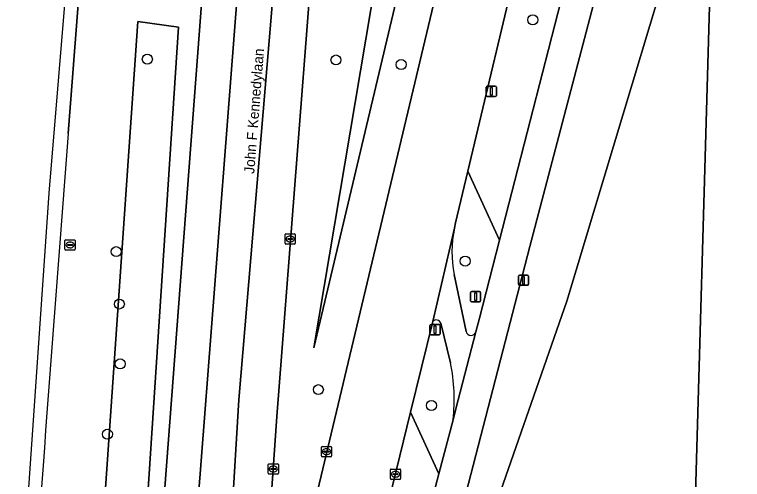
# Model space of a CAD drawing. Extents: x 161848 to 162726, y 385382 to 386521.
# Drawn here: x 161912.2 to 161983.4, y 386347 to 386392.4 of the extents above; entities that cross this region are included whole.
import ezdxf

# ---------------------------------------------------------------- set-up
doc = ezdxf.new("R2010")
doc.units = 0
for name, color, linetype in [('IMGEO_Berm_groen', 7, 'Continuous'), ('IMGEO_Boom', 7, 'Continuous'), ('IMGEO_Fietspad_gesloten', 7, 'Continuous'), ('IMGEO_Fietspad_open', 7, 'Continuous'), ('IMGEO_Groenvoorziening', 7, 'Continuous'), ('IMGEO_Kolk', 7, 'Continuous'), ('IMGEO_Lichtmast', 7, 'Continuous'), ('IMGEO_Openbare_ruimte_label', 7, 'Continuous'), ('IMGEO_Rijbaan_regionaal_gesloten', 7, 'Continuous'), ('IMGEO_Rioolput', 7, 'Continuous'), ('IMGEO_Verkeersbordpaal', 7, 'Continuous')]:
    doc.layers.add(name, color=color, linetype=linetype)

msp = doc.modelspace()

# ---------------------------------------------------------------- linework, layer by layer
at = {"layer": 'IMGEO_Berm_groen'}
for points in [[(161920.34, 386250), (161925.319, 386324.819), (161925.539, 386328.126), (161930.301, 386390.879), (161930.964, 386399.61), (161938.201, 386489.33)], [(161925.54, 386481.846), (161920.561, 386420.826), (161917.469, 386380.791)], [(161936.869, 386324.951), (161954.689, 386399.739), (161971.905, 386472.535), (161971.093, 386473.223), (161966.688, 386479.665), (161966.984, 386476.542), (161967.062, 386473.406)], [(161960.746, 386474.143), (161941.467, 386359.87), (161949.515, 386393.769), (161966.252, 386465.949)], [(161966.252, 386465.949), (161949.515, 386393.769), (161941.467, 386359.87), (161960.746, 386474.143)], [(161946.516, 386462.814), (161941.332, 386397.609), (161937.874, 386353.145), (161935.918, 386325.144)], [(161959.624, 386370.394), (161956.546, 386377.133), (161955.342, 386372.06), (161955.222, 386371.543)], [(161957.324, 386361.432), (161957.666, 386362.768), (161959.624, 386370.394)], [(161955.19, 386367.025), (161956.356, 386361.463)], [(161953.101, 386362.424), (161953.069, 386362.288), (161950.938, 386353.566), (161953.692, 386347.538), (161955.085, 386352.835)], [(161954.831, 386358.379), (161953.898, 386362.266)]]:
    msp.add_lwpolyline(points, dxfattribs=at)
for points in [[(161983.512, 386461.754), (161984.423, 386465.258), (161976.663, 386461.982), (161974.573, 386453.141), (161961.777, 386399.176), (161956.546, 386377.133), (161959.624, 386370.394), (161966.822, 386398.422)], [(161980.695, 386412.574), (161973.968, 386413.035), (161962.593, 386369.764), (161950.358, 386322.44), (161951.544, 386322.36), (161966.223, 386364.407)], [(161928.25, 386391.179), (161924.285, 386391.759), (161919.681, 386325.467), (161914.439, 386250), (161914.26, 386247.363), (161918.053, 386244.897), (161919.316, 386255.323)], [(161919.316, 386255.323), (161918.053, 386244.897), (161914.26, 386247.363), (161914.439, 386250), (161919.681, 386325.467), (161924.285, 386391.759), (161928.25, 386391.179)], [(161938.498, 386250), (161941.836, 386298.677), (161942.751, 386304.927), (161944.157, 386311.286), (161947.148, 386322.657), (161953.692, 386347.538), (161950.938, 386353.566), (161947.451, 386339.292), (161943.653, 386322.891), (161941.696, 386314.438), (161937.745, 386292.792), (161934.688, 386274.019), (161932.632, 386258.596), (161931.736, 386250), (161930.107, 386235.048), (161925.076, 386163.385), (161922.181, 386122.137), (161921.849, 386115.652), (161921.823, 386115.3), (161929.379, 386114.068), (161930.87, 386136.29), (161932.651, 386162.845)]]:
    msp.add_lwpolyline(points, close=True, dxfattribs=at)
for centre, radius, start, end in [((168812.064, 385843.706), 6915.483, 175.5456892, 175.9993018), ((161966.434, 386369.204), 11.453, 168.21807, 190.97032), ((161953.455, 386362.119), 0.467, 18.34347, 139.23028), ((161956.844, 386361.572), 0.5, 192.55535, 343.77613), ((161938.866, 386354.87), 16.346, 352.84936, 12.39702)]:
    msp.add_arc(centre, radius, start, end, dxfattribs=at)
at = {"layer": 'IMGEO_Boom'}
for centre in [(161962.878, 386391.909), (161925.208, 386388.065), (161943.644, 386387.988), (161950.018, 386387.536), (161922.166, 386369.257), (161956.273, 386368.335), (161922.473, 386364.14), (161922.551, 386358.286), (161941.926, 386355.773), (161952.977, 386354.224), (161921.308, 386351.416)]:
    msp.add_circle(centre, 0.489, dxfattribs=at)
at = {"layer": 'IMGEO_Fietspad_gesloten'}
msp.add_lwpolyline([(161996.625, 386484.359), (161989.548, 386484.976), (161988.198, 386479.98), (161986.853, 386474.659), (161984.423, 386465.258), (161983.512, 386461.754), (161966.822, 386398.422), (161959.624, 386370.394), (161957.666, 386362.768), (161957.324, 386361.432), (161955.363, 386353.903), (161955.085, 386352.835), (161953.692, 386347.538), (161947.148, 386322.657), (161950.358, 386322.44), (161962.593, 386369.764), (161973.968, 386413.035)], dxfattribs=at)
at = {"layer": 'IMGEO_Fietspad_open'}
for points in [[(161955.222, 386371.543), (161953.101, 386362.424)], [(161956.356, 386361.463), (161955.19, 386367.025)], [(161953.898, 386362.266), (161954.831, 386358.379)], [(161955.085, 386352.835), (161955.363, 386353.903), (161957.324, 386361.432)]]:
    msp.add_lwpolyline(points, dxfattribs=at)
for centre, radius, start, end in [((161966.434, 386369.204), 11.453, 168.21807, 190.97032), ((161953.455, 386362.119), 0.467, 18.34347, 139.23028), ((161956.844, 386361.572), 0.5, 192.55535, 343.77613), ((161938.866, 386354.87), 16.346, 352.84936, 12.39702)]:
    msp.add_arc(centre, radius, start, end, dxfattribs=at)
at = {"layer": 'IMGEO_Groenvoorziening'}
msp.add_lwpolyline([(161993.084, 386427.124), (161994.181, 386427.051), (162000, 386426.662), (162007.758, 386426.144), (162014.56, 386425.727), (162014.963, 386431.595), (162011.405, 386431.844), (161994.386, 386432.611), (161986.765, 386432.778), (161980.695, 386412.574), (161978.079, 386320.579), (161977.478, 386299.438), (161974.923, 386275.344), (161974.364, 386269.813), (162000, 386267.999), (162004.143, 386267.706), (162005.062, 386280.913), (162005.226, 386283.541), (162000, 386283.947), (161983.468, 386285.233), (161983.954, 386291.878), (161985.856, 386320.057)], close=True, dxfattribs=at)
msp.add_lwpolyline([(161946.326, 386271.797), (161974.364, 386269.813), (161974.923, 386275.344), (161960.574, 386276.878), (161961.96, 386300.375), (161977.478, 386299.438), (161978.079, 386320.579), (161980.695, 386412.574), (161966.223, 386364.407), (161951.544, 386322.36), (161946.894, 386309.041), (161945.57, 386302.912), (161944.733, 386294.642), (161943.849, 386280.918), (161943.438, 386274.265), (161943.881, 386273.531)], dxfattribs=at)
at = {"layer": 'IMGEO_Kolk'}
for p, q in [((161938.744, 386370.999), (161939.596, 386370.999)), ((161938.669, 386370.073), (161938.669, 386370.925)), ((161938.928, 386370.493), (161938.928, 386370.505)), ((161939.366, 386370.456), (161938.968, 386370.456)), ((161938.971, 386370.542), (161939.369, 386370.542)), ((161939.157, 386370.779), (161939.182, 386370.779)), ((161939.412, 386370.505), (161939.412, 386370.493)), ((161939.67, 386370.925), (161939.67, 386370.073)), ((161939.596, 386369.999), (161938.744, 386369.999)), ((161939.18, 386370.219), (161939.155, 386370.219)), ((161942.216, 386349.29), (161942.216, 386350.142)), ((161942.291, 386350.216), (161943.143, 386350.216)), ((161942.475, 386349.71), (161942.475, 386349.722)), ((161942.913, 386349.673), (161942.515, 386349.673)), ((161942.518, 386349.759), (161942.916, 386349.759)), ((161942.704, 386349.996), (161942.729, 386349.996)), ((161942.959, 386349.722), (161942.959, 386349.71)), ((161943.217, 386350.142), (161943.217, 386349.29)), ((161943.143, 386349.216), (161942.291, 386349.216)), ((161942.727, 386349.436), (161942.702, 386349.436)), ((161937.015, 386347.596), (161937.015, 386348.448)), ((161937.09, 386348.522), (161937.942, 386348.522)), ((161937.503, 386348.302), (161937.528, 386348.302)), ((161938.016, 386348.448), (161938.016, 386347.596)), ((161937.942, 386347.522), (161937.09, 386347.522)), ((161937.274, 386348.016), (161937.274, 386348.028)), ((161937.712, 386347.979), (161937.314, 386347.979)), ((161937.317, 386348.065), (161937.715, 386348.065)), ((161937.526, 386347.742), (161937.501, 386347.742)), ((161937.758, 386348.028), (161937.758, 386348.016)), ((161948.963, 386347.083), (161948.963, 386347.935)), ((161949.038, 386348.009), (161949.89, 386348.009)), ((161949.222, 386347.503), (161949.222, 386347.515)), ((161949.265, 386347.552), (161949.663, 386347.552)), ((161949.451, 386347.789), (161949.476, 386347.789)), ((161949.706, 386347.515), (161949.706, 386347.503)), ((161949.964, 386347.935), (161949.964, 386347.083)), ((161949.89, 386347.009), (161949.038, 386347.009)), ((161949.66, 386347.466), (161949.262, 386347.466)), ((161949.474, 386347.229), (161949.449, 386347.229))]:
    msp.add_line(p, q, dxfattribs=at)
for points in [[(161938.744, 386370.999), (161939.596, 386370.999)], [(161938.669, 386370.073), (161938.669, 386370.925)], [(161939.67, 386370.925), (161939.67, 386370.073)], [(161939.596, 386369.999), (161938.744, 386369.999)], [(161942.216, 386349.29), (161942.216, 386350.142)], [(161942.291, 386350.216), (161943.143, 386350.216)], [(161943.217, 386350.142), (161943.217, 386349.29)], [(161943.143, 386349.216), (161942.291, 386349.216)], [(161937.015, 386347.596), (161937.015, 386348.448)], [(161937.09, 386348.522), (161937.942, 386348.522)], [(161938.016, 386348.448), (161938.016, 386347.596)], [(161937.942, 386347.522), (161937.09, 386347.522)], [(161948.963, 386347.083), (161948.963, 386347.935)], [(161949.038, 386348.009), (161949.89, 386348.009)], [(161949.964, 386347.935), (161949.964, 386347.083)], [(161949.89, 386347.009), (161949.038, 386347.009)]]:
    msp.add_lwpolyline(points, dxfattribs=at)
for centre, radius, start, end in [((161938.746, 386370.923), 0.0765, 91.55205, 178.44795), ((161938.746, 386370.923), 0.0765, 91.55205, 178.44795), ((161939.594, 386370.923), 0.0765, 1.55205, 88.44795), ((161939.594, 386370.923), 0.0765, 1.55205, 88.44795), ((161938.968, 386370.502), 0.0403, 85.87752, 175.75265), ((161938.965, 386370.492), 0.0366, 178.93798, 274.71019), ((161939.369, 386370.499), 0.043, 264.86636, 352.45326), ((161939.373, 386370.504), 0.0386, 1.73085, 96.63898), ((161938.746, 386370.075), 0.0765, 181.55205, 268.44795), ((161938.746, 386370.075), 0.0765, 181.55205, 268.44795), ((161939.594, 386370.075), 0.0765, 271.55205, 358.44795), ((161939.594, 386370.075), 0.0765, 271.55205, 358.44795), ((161942.293, 386350.14), 0.0765, 91.55205, 178.44795), ((161942.293, 386350.14), 0.0765, 91.55205, 178.44795), ((161942.515, 386349.719), 0.0403, 85.87752, 175.75265), ((161942.512, 386349.709), 0.0366, 178.93798, 274.71019), ((161942.916, 386349.716), 0.043, 264.86636, 352.45326), ((161942.92, 386349.721), 0.0386, 1.73085, 96.63898), ((161943.141, 386350.14), 0.0765, 1.55205, 88.44795), ((161943.141, 386350.14), 0.0765, 1.55205, 88.44795), ((161942.293, 386349.292), 0.0765, 181.55205, 268.44795), ((161942.293, 386349.292), 0.0765, 181.55205, 268.44795), ((161943.141, 386349.292), 0.0765, 271.55205, 358.44795), ((161943.141, 386349.292), 0.0765, 271.55205, 358.44795), ((161937.092, 386348.446), 0.0765, 91.55205, 178.44795), ((161937.092, 386348.446), 0.0765, 91.55205, 178.44795), ((161937.94, 386348.446), 0.0765, 1.55205, 88.44795), ((161937.94, 386348.446), 0.0765, 1.55205, 88.44795), ((161937.092, 386347.598), 0.0765, 181.55205, 268.44795), ((161937.092, 386347.598), 0.0765, 181.55205, 268.44795), ((161937.314, 386348.025), 0.0403, 85.87752, 175.75265), ((161937.311, 386348.015), 0.0366, 178.93798, 274.71019), ((161937.715, 386348.022), 0.043, 264.86636, 352.45326), ((161937.719, 386348.027), 0.0386, 1.73085, 96.63898), ((161937.94, 386347.598), 0.0765, 271.55205, 358.44795), ((161937.94, 386347.598), 0.0765, 271.55205, 358.44795), ((161949.04, 386347.933), 0.0765, 91.55205, 178.44795), ((161949.04, 386347.933), 0.0765, 91.55205, 178.44795), ((161949.262, 386347.512), 0.0403, 85.87752, 175.75265), ((161949.259, 386347.502), 0.0366, 178.93798, 274.71019), ((161949.663, 386347.509), 0.043, 264.86636, 352.45326), ((161949.667, 386347.514), 0.0386, 1.73085, 96.63898), ((161949.888, 386347.933), 0.0765, 1.55205, 88.44795), ((161949.888, 386347.933), 0.0765, 1.55205, 88.44795), ((161949.04, 386347.085), 0.0765, 181.55205, 268.44795), ((161949.04, 386347.085), 0.0765, 181.55205, 268.44795), ((161949.888, 386347.085), 0.0765, 271.55205, 358.44795), ((161949.888, 386347.085), 0.0765, 271.55205, 358.44795)]:
    msp.add_arc(centre, radius, start, end, dxfattribs=at)
for centre, major_axis, ratio, start_param, end_param in [((161939.156, 386370.499), (-0.387, 0.002), 0.722429, 4.712389, 7.853982), ((161939.181, 386370.499), (-0.39, 0.002), 0.717154, 1.570796, 4.712389), ((161942.703, 386349.716), (-0.387, 0.002), 0.722429, 4.712389, 7.853982), ((161942.728, 386349.716), (-0.39, 0.002), 0.717154, 1.570796, 4.712389), ((161937.502, 386348.022), (-0.387, 0.002), 0.722429, 4.712389, 7.853982), ((161937.527, 386348.022), (-0.39, 0.002), 0.717154, 1.570796, 4.712389), ((161949.45, 386347.509), (-0.387, 0.002), 0.722429, 4.712389, 7.853982), ((161949.475, 386347.509), (-0.39, 0.002), 0.717154, 1.570796, 4.712389)]:
    msp.add_ellipse(centre, major_axis=major_axis, ratio=ratio, start_param=start_param, end_param=end_param, dxfattribs=at)
at = {"layer": 'IMGEO_Lichtmast'}
for p, q in [((161958.331, 386384.526), (161958.331, 386385.326)), ((161958.331, 386385.326), (161958.331, 386384.526)), ((161958.431, 386385.426), (161959.221, 386385.426)), ((161959.221, 386385.426), (161958.431, 386385.426)), ((161959.321, 386385.326), (161959.321, 386384.526)), ((161959.321, 386384.526), (161959.321, 386385.326)), ((161959.221, 386384.426), (161958.431, 386384.426)), ((161958.431, 386384.426), (161959.221, 386384.426)), ((161952.827, 386361.229), (161952.827, 386362.029)), ((161952.827, 386362.029), (161952.827, 386361.229)), ((161952.927, 386362.129), (161953.717, 386362.129)), ((161953.717, 386362.129), (161952.927, 386362.129)), ((161953.817, 386362.029), (161953.817, 386361.229)), ((161953.817, 386361.229), (161953.817, 386362.029)), ((161953.717, 386361.129), (161952.927, 386361.129)), ((161952.927, 386361.129), (161953.717, 386361.129))]:
    msp.add_line(p, q, dxfattribs=at)
for points in [[(161958.751, 386385.301), (161958.901, 386385.301), (161958.901, 386384.551), (161958.751, 386384.551), (161958.751, 386385.301)], [(161953.247, 386362.004), (161953.397, 386362.004), (161953.397, 386361.254), (161953.247, 386361.254), (161953.247, 386362.004)]]:
    msp.add_lwpolyline(points, dxfattribs=at)
for centre, start, end in [((161958.431, 386385.326), 90, 180), ((161958.431, 386385.326), 90, 180), ((161959.221, 386385.326), 0, 90), ((161959.221, 386385.326), 360, 90), ((161958.431, 386384.526), 180, 270), ((161958.431, 386384.526), 180, 270), ((161959.221, 386384.526), 270, 0), ((161959.221, 386384.526), 270, 0), ((161952.927, 386362.029), 90, 180), ((161952.927, 386362.029), 90, 180), ((161953.717, 386362.029), 0, 90), ((161953.717, 386362.029), 360, 90), ((161952.927, 386361.229), 180, 270), ((161952.927, 386361.229), 180, 270), ((161953.717, 386361.229), 270, 0), ((161953.717, 386361.229), 270, 0)]:
    msp.add_arc(centre, 0.1, start, end, dxfattribs=at)
at = {"layer": 'IMGEO_Rijbaan_regionaal_gesloten'}
msp.add_lwpolyline([(161944.337, 386520.001), (161941.413, 386486.629), (161936.56, 386427.406), (161928.569, 386324.445), (161932.354, 386324.01), (161932.362, 386325.118), (161934.136, 386354.79), (161937.325, 386392.178), (161939.549, 386419.761), (161945.035, 386487.809), (161947.865, 386519.882)], close=True, dxfattribs=at)
for points in [[(161947.865, 386519.882), (161945.035, 386487.809), (161939.549, 386419.761), (161937.325, 386392.178), (161934.136, 386354.79), (161932.362, 386325.118), (161932.354, 386324.01), (161930.069, 386290.081), (161932.477, 386304.434), (161935.085, 386316.377), (161936.834, 386323.495), (161936.869, 386324.951)], [(161993.58, 386491.452), (161976.618, 386492.709), (161976.283, 386491.15), (161975.456, 386487.669), (161974.721, 386484.57), (161971.905, 386472.535), (161954.689, 386399.739), (161936.869, 386324.951), (161936.834, 386323.495), (161939.798, 386323.155), (161943.653, 386322.891), (161947.451, 386339.292), (161950.938, 386353.566), (161953.069, 386362.288), (161953.101, 386362.424), (161955.222, 386371.543), (161955.342, 386372.06), (161956.546, 386377.133), (161961.777, 386399.176), (161974.573, 386453.141)], [(161917.469, 386380.791), (161920.561, 386420.826), (161925.54, 386481.846), (161926.325, 386489.795), (161925.138, 386489.842), (161915.587, 386374.977), (161912.23, 386326.329)], [(161938.201, 386489.33), (161930.964, 386399.61), (161930.301, 386390.879), (161925.539, 386328.126), (161925.319, 386324.819), (161928.569, 386324.445), (161936.56, 386427.406), (161941.413, 386486.629)], [(161935.918, 386325.144), (161937.874, 386353.145), (161941.332, 386397.609), (161946.516, 386462.814)]]:
    msp.add_lwpolyline(points, dxfattribs=at)
msp.add_arc((168812.064, 385843.706), 6915.483, 175.5456892, 175.9993018, dxfattribs=at)
at = {"layer": 'IMGEO_Rioolput'}
for p, q in [((161917.155, 386369.49), (161917.155, 386370.342)), ((161917.23, 386370.416), (161918.082, 386370.416)), ((161918.156, 386370.342), (161918.156, 386369.49)), ((161917.414, 386369.91), (161917.414, 386369.922)), ((161917.852, 386369.873), (161917.454, 386369.873)), ((161917.457, 386369.959), (161917.855, 386369.959)), ((161917.666, 386369.636), (161917.641, 386369.636)), ((161917.643, 386370.196), (161917.668, 386370.196)), ((161917.898, 386369.922), (161917.898, 386369.91)), ((161918.082, 386369.416), (161917.23, 386369.416))]:
    msp.add_line(p, q, dxfattribs=at)
for points in [[(161917.155, 386369.49), (161917.155, 386370.342)], [(161917.23, 386370.416), (161918.082, 386370.416)], [(161918.156, 386370.342), (161918.156, 386369.49)], [(161918.082, 386369.416), (161917.23, 386369.416)]]:
    msp.add_lwpolyline(points, dxfattribs=at)
for centre, radius, start, end in [((161917.232, 386370.34), 0.0765, 91.55205, 178.44795), ((161917.232, 386370.34), 0.0765, 91.55205, 178.44795), ((161918.08, 386370.34), 0.0765, 1.55205, 88.44795), ((161918.08, 386370.34), 0.0765, 1.55205, 88.44795), ((161917.454, 386369.919), 0.0403, 85.87752, 175.75265), ((161917.451, 386369.909), 0.0366, 178.93798, 274.71019), ((161917.855, 386369.916), 0.043, 264.86636, 352.45326), ((161917.859, 386369.921), 0.0386, 1.73085, 96.63898), ((161917.232, 386369.492), 0.0765, 181.55205, 268.44795), ((161917.232, 386369.492), 0.0765, 181.55205, 268.44795), ((161918.08, 386369.492), 0.0765, 271.55205, 358.44795), ((161918.08, 386369.492), 0.0765, 271.55205, 358.44795)]:
    msp.add_arc(centre, radius, start, end, dxfattribs=at)
for centre, major_axis, ratio, start_param, end_param in [((161917.642, 386369.916), (-0.387, 0.002), 0.722429, 4.712389, 7.853982), ((161917.667, 386369.916), (-0.39, 0.002), 0.717154, 1.570796, 4.712389)]:
    msp.add_ellipse(centre, major_axis=major_axis, ratio=ratio, start_param=start_param, end_param=end_param, dxfattribs=at)
at = {"layer": 'IMGEO_Verkeersbordpaal'}
for p, q in [((161961.48, 386366.066), (161961.48, 386366.866)), ((161961.48, 386366.866), (161961.48, 386366.066)), ((161961.58, 386366.966), (161962.37, 386366.966)), ((161962.37, 386366.966), (161961.58, 386366.966)), ((161962.47, 386366.866), (161962.47, 386366.066)), ((161962.47, 386366.066), (161962.47, 386366.866)), ((161956.897, 386365.35), (161957.687, 386365.35)), ((161957.687, 386365.35), (161956.897, 386365.35)), ((161962.37, 386365.966), (161961.58, 386365.966)), ((161961.58, 386365.966), (161962.37, 386365.966)), ((161956.797, 386364.45), (161956.797, 386365.25)), ((161956.797, 386365.25), (161956.797, 386364.45)), ((161957.787, 386365.25), (161957.787, 386364.45)), ((161957.787, 386364.45), (161957.787, 386365.25)), ((161957.687, 386364.35), (161956.897, 386364.35)), ((161956.897, 386364.35), (161957.687, 386364.35))]:
    msp.add_line(p, q, dxfattribs=at)
for points in [[(161961.9, 386366.841), (161962.05, 386366.841), (161962.05, 386366.091), (161961.9, 386366.091), (161961.9, 386366.841)], [(161957.217, 386365.225), (161957.367, 386365.225), (161957.367, 386364.475), (161957.217, 386364.475), (161957.217, 386365.225)]]:
    msp.add_lwpolyline(points, dxfattribs=at)
for centre, start, end in [((161961.58, 386366.866), 90, 180), ((161961.58, 386366.866), 90, 180), ((161962.37, 386366.866), 0, 90), ((161962.37, 386366.866), 360, 90), ((161961.58, 386366.066), 180, 270), ((161961.58, 386366.066), 180, 270), ((161962.37, 386366.066), 270, 0), ((161962.37, 386366.066), 270, 0), ((161956.897, 386365.25), 90, 180), ((161956.897, 386365.25), 90, 180), ((161957.687, 386365.25), 0, 90), ((161957.687, 386365.25), 360, 90), ((161956.897, 386364.45), 180, 270), ((161956.897, 386364.45), 180, 270), ((161957.687, 386364.45), 270, 0), ((161957.687, 386364.45), 270, 0)]:
    msp.add_arc(centre, 0.1, start, end, dxfattribs=at)

# ---------------------------------------------------------------- texts
at = {"layer": 'IMGEO_Openbare_ruimte_label'}
msp.add_text('John F Kennedylaan', height=1, rotation=85.46948, dxfattribs=at).set_placement((161935.655, 386376.84))

doc.saveas('drawing.dxf')
